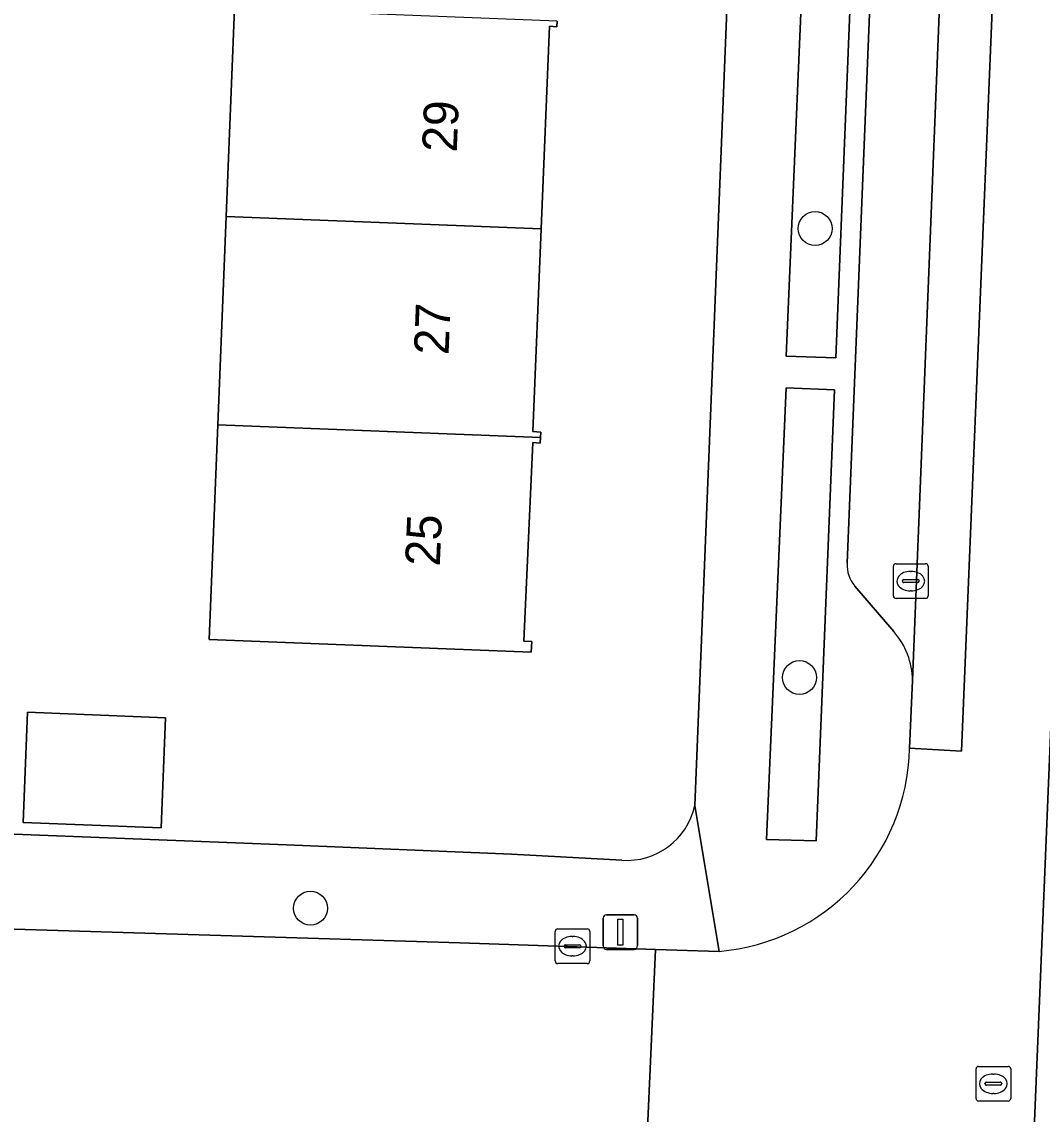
# Model space of a CAD drawing. Extents: x 160732 to 162107, y 387428 to 388479.
# Drawn here: x 161746.7 to 161776.11, y 387808.18 to 387839.66 of the extents above; entities that cross this region are included whole.
import ezdxf

# ---------------------------------------------------------------- set-up
doc = ezdxf.new("R2010")
doc.units = 0
for name, color, linetype in [('IMGEO_Boom', 7, 'Continuous'), ('IMGEO_Erf', 7, 'Continuous'), ('IMGEO_Groenvoorziening', 7, 'Continuous'), ('IMGEO_Kolk', 7, 'Continuous'), ('IMGEO_Lichtmast', 7, 'Continuous'), ('IMGEO_Muur', 7, 'Continuous'), ('IMGEO_Pand', 7, 'Continuous'), ('IMGEO_Pand_nummerreeks', 7, 'Continuous'), ('IMGEO_Parkeervlak_open', 7, 'Continuous'), ('IMGEO_Rijbaan_lokaal_gesloten', 7, 'Continuous'), ('IMGEO_Rijbaan_lokaal_open', 7, 'Continuous'), ('IMGEO_Rioolput', 7, 'Continuous'), ('IMGEO_Voetpad_open', 7, 'Continuous')]:
    doc.layers.add(name, color=color, linetype=linetype)

msp = doc.modelspace()

# ---------------------------------------------------------------- linework, layer by layer
at = {"layer": 'IMGEO_Boom'}
for centre in [(161769.568, 387833.701), (161769.117, 387820.759), (161755.019, 387814.11)]:
    msp.add_circle(centre, 0.489, dxfattribs=at)
at = {"layer": 'IMGEO_Erf'}
for points in [[(161766.097, 387817.071), (161768.058, 387865.811)], [(161762.129, 387839.677), (161762.122, 387839.518), (161761.905, 387839.532), (161761.669, 387833.69), (161761.433, 387827.848), (161761.656, 387827.834), (161761.649, 387827.675), (161761.643, 387827.516), (161761.426, 387827.53), (161761.173, 387821.811), (161761.396, 387821.797), (161761.385, 387821.493), (161752.101, 387821.859), (161752.35, 387828.043), (161752.591, 387834.048), (161752.832, 387840.043)], [(161742.047, 387816.423), (161754.326, 387815.934), (161760.81, 387815.667), (161763.994, 387815.494)]]:
    msp.add_lwpolyline(points, dxfattribs=at)
msp.add_lwpolyline([(161750.837, 387819.601), (161750.711, 387816.425), (161746.739, 387816.582), (161746.865, 387819.758)], close=True, dxfattribs=at)
msp.add_arc((161764.14, 387817.49), 2.001, 265.8117, 347.9193, dxfattribs=at)
at = {"layer": 'IMGEO_Groenvoorziening'}
for points in [[(161768.735, 387830.019), (161770.161, 387829.973), (161770.634, 387841.641), (161769.231, 387841.715)], [(161769.601, 387816.052), (161770.122, 387829.053), (161768.73, 387829.112), (161768.164, 387816.091)]]:
    msp.add_lwpolyline(points, close=True, dxfattribs=at)
at = {"layer": 'IMGEO_Kolk'}
for p, q in [((161771.825, 387823.114), (161771.825, 387823.966)), ((161771.9, 387824.04), (161772.752, 387824.04)), ((161772.826, 387823.966), (161772.826, 387823.114)), ((161772.127, 387823.583), (161772.525, 387823.583)), ((161772.313, 387823.82), (161772.338, 387823.82)), ((161772.084, 387823.534), (161772.084, 387823.546)), ((161772.522, 387823.497), (161772.124, 387823.497)), ((161772.336, 387823.26), (161772.311, 387823.26)), ((161772.568, 387823.546), (161772.568, 387823.534)), ((161772.752, 387823.04), (161771.9, 387823.04)), ((161762.147, 387813.516), (161762.999, 387813.516)), ((161762.072, 387812.59), (161762.072, 387813.442)), ((161762.56, 387813.296), (161762.585, 387813.296)), ((161763.073, 387813.442), (161763.073, 387812.59)), ((161762.331, 387813.01), (161762.331, 387813.022)), ((161762.769, 387812.973), (161762.371, 387812.973)), ((161762.374, 387813.059), (161762.772, 387813.059)), ((161762.815, 387813.022), (161762.815, 387813.01)), ((161762.583, 387812.736), (161762.558, 387812.736)), ((161762.999, 387812.516), (161762.147, 387812.516))]:
    msp.add_line(p, q, dxfattribs=at)
for points in [[(161771.825, 387823.114), (161771.825, 387823.966)], [(161771.9, 387824.04), (161772.752, 387824.04)], [(161772.826, 387823.966), (161772.826, 387823.114)], [(161772.752, 387823.04), (161771.9, 387823.04)], [(161762.147, 387813.516), (161762.999, 387813.516)], [(161762.072, 387812.59), (161762.072, 387813.442)], [(161763.073, 387813.442), (161763.073, 387812.59)], [(161762.999, 387812.516), (161762.147, 387812.516)]]:
    msp.add_lwpolyline(points, dxfattribs=at)
for centre, radius, start, end in [((161771.902, 387823.964), 0.0765, 91.552, 178.448), ((161771.902, 387823.964), 0.0765, 91.552, 178.448), ((161772.75, 387823.964), 0.0765, 1.552, 88.448), ((161772.75, 387823.964), 0.0765, 1.552, 88.448), ((161772.124, 387823.543), 0.0403, 85.8775, 175.7526), ((161772.529, 387823.545), 0.0386, 1.7309, 96.639), ((161772.121, 387823.533), 0.0366, 178.938, 274.7102), ((161772.525, 387823.54), 0.043, 264.8664, 352.4533), ((161771.902, 387823.116), 0.0765, 181.552, 268.448), ((161771.902, 387823.116), 0.0765, 181.552, 268.448), ((161772.75, 387823.116), 0.0765, 271.552, 358.448), ((161772.75, 387823.116), 0.0765, 271.552, 358.448), ((161762.149, 387813.44), 0.0765, 91.552, 178.448), ((161762.149, 387813.44), 0.0765, 91.552, 178.448), ((161762.997, 387813.44), 0.0765, 1.552, 88.448), ((161762.997, 387813.44), 0.0765, 1.552, 88.448), ((161762.371, 387813.019), 0.0403, 85.8775, 175.7526), ((161762.368, 387813.009), 0.0366, 178.938, 274.7102), ((161762.772, 387813.016), 0.043, 264.8664, 352.4533), ((161762.776, 387813.021), 0.0386, 1.7309, 96.639), ((161762.149, 387812.592), 0.0765, 181.552, 268.448), ((161762.149, 387812.592), 0.0765, 181.552, 268.448), ((161762.997, 387812.592), 0.0765, 271.552, 358.448), ((161762.997, 387812.592), 0.0765, 271.552, 358.448)]:
    msp.add_arc(centre, radius, start, end, dxfattribs=at)
for centre, major_axis, ratio, start_param, end_param in [((161772.312, 387823.54), (-0.387, 0.002), 0.722429, 4.712389, 7.853982), ((161772.337, 387823.54), (-0.39, 0.002), 0.717154, 1.570796, 4.712389), ((161762.559, 387813.016), (-0.387, 0.002), 0.722429, 4.712389, 7.853982), ((161762.584, 387813.016), (-0.39, 0.002), 0.717154, 1.570796, 4.712389)]:
    msp.add_ellipse(centre, major_axis=major_axis, ratio=ratio, start_param=start_param, end_param=end_param, dxfattribs=at)
at = {"layer": 'IMGEO_Lichtmast'}
for p, q in [((161763.457, 387813.023), (161763.457, 387813.823)), ((161763.457, 387813.823), (161763.457, 387813.023)), ((161763.557, 387813.923), (161764.347, 387813.923)), ((161764.347, 387813.923), (161763.557, 387813.923)), ((161764.447, 387813.823), (161764.447, 387813.023)), ((161764.447, 387813.023), (161764.447, 387813.823)), ((161764.347, 387812.923), (161763.557, 387812.923)), ((161763.557, 387812.923), (161764.347, 387812.923))]:
    msp.add_line(p, q, dxfattribs=at)
msp.add_lwpolyline([(161763.877, 387813.798), (161764.027, 387813.798), (161764.027, 387813.048), (161763.877, 387813.048), (161763.877, 387813.798)], dxfattribs=at)
for centre, start, end in [((161763.557, 387813.823), 90, 180), ((161763.557, 387813.823), 90, 180), ((161764.347, 387813.823), 0, 90), ((161764.347, 387813.823), 360, 90), ((161763.557, 387813.023), 180, 270), ((161763.557, 387813.023), 180, 270), ((161764.347, 387813.023), 270, 0), ((161764.347, 387813.023), 270, 0)]:
    msp.add_arc(centre, 0.1, start, end, dxfattribs=at)
at = {"layer": 'IMGEO_Muur'}
msp.add_lwpolyline([(161745.313, 387816.293), (161754.326, 387815.934)], dxfattribs=at)
at = {"layer": 'IMGEO_Pand'}
for points in [[(161761.669, 387833.69), (161761.905, 387839.532), (161762.122, 387839.518), (161762.129, 387839.677), (161752.832, 387840.043), (161752.591, 387834.048)], [(161752.591, 387834.048), (161752.35, 387828.043), (161761.649, 387827.675), (161761.656, 387827.834), (161761.433, 387827.848), (161761.669, 387833.69)], [(161752.35, 387828.043), (161752.101, 387821.859), (161761.385, 387821.493), (161761.396, 387821.797), (161761.173, 387821.811), (161761.426, 387827.53), (161761.643, 387827.516), (161761.649, 387827.675)], [(161750.711, 387816.425), (161750.837, 387819.601), (161746.865, 387819.758), (161746.739, 387816.582)]]:
    msp.add_lwpolyline(points, close=True, dxfattribs=at)
at = {"layer": 'IMGEO_Parkeervlak_open'}
for points in [[(161772.376, 387820.678), (161773.996, 387861.271)], [(161771.883, 387858.326), (161770.489, 387824.053)], [(161770.714, 387823.398), (161771.833, 387822.085)]]:
    msp.add_lwpolyline(points, dxfattribs=at)
for centre, radius, start, end in [((161771.416, 387824.005), 0.928, 177.0444, 220.872), ((161770.229, 387820.658), 2.147, 0.5422, 41.6637)]:
    msp.add_arc(centre, radius, start, end, dxfattribs=at)
at = {"layer": 'IMGEO_Rijbaan_lokaal_gesloten'}
for points in [[(161773.996, 387861.271), (161772.376, 387820.678), (161772.293, 387818.723), (161773.79, 387818.64), (161775.679, 387864.4), (161774.131, 387864.459)], [(161776.053, 387776.176), (161776.552, 387788.355), (161776.547, 387788.464), (161778.341, 387831.555), (161776.874, 387831.627), (161774.211, 387767.371), (161775.69, 387767.334)]]:
    msp.add_lwpolyline(points, close=True, dxfattribs=at)
at = {"layer": 'IMGEO_Rijbaan_lokaal_open'}
for points in [[(161774.131, 387864.459), (161775.679, 387864.4), (161773.79, 387818.64), (161772.293, 387818.723)], [(161775.527, 387763.279), (161775.69, 387767.334), (161774.211, 387767.371), (161776.874, 387831.627), (161778.341, 387831.555)], [(161636.304, 387811.344), (161640.411, 387811.175), (161656.698, 387810.505), (161742.061, 387806.898), (161746.058, 387806.738), (161757.711, 387806.339), (161764.654, 387806.046), (161764.962, 387812.924), (161759.329, 387813.11), (161745.532, 387813.54), (161741.724, 387813.702), (161701.753, 387815.402)], [(161766.798, 387812.868), (161764.962, 387812.924), (161764.654, 387806.046), (161766.459, 387805.946)]]:
    msp.add_lwpolyline(points, dxfattribs=at)
msp.add_arc((161766.289, 387818.851), 6.005, 274.8595, 358.7739, dxfattribs=at)
at = {"layer": 'IMGEO_Rioolput'}
for p, q in [((161774.206, 387808.626), (161774.206, 387809.478)), ((161774.281, 387809.552), (161775.133, 387809.552)), ((161775.207, 387809.478), (161775.207, 387808.626)), ((161774.508, 387809.095), (161774.906, 387809.095)), ((161774.694, 387809.332), (161774.719, 387809.332)), ((161774.465, 387809.046), (161774.465, 387809.058)), ((161774.903, 387809.009), (161774.505, 387809.009)), ((161774.717, 387808.772), (161774.692, 387808.772)), ((161774.949, 387809.058), (161774.949, 387809.046)), ((161775.133, 387808.552), (161774.281, 387808.552))]:
    msp.add_line(p, q, dxfattribs=at)
for points in [[(161774.206, 387808.626), (161774.206, 387809.478)], [(161774.281, 387809.552), (161775.133, 387809.552)], [(161775.207, 387809.478), (161775.207, 387808.626)], [(161775.133, 387808.552), (161774.281, 387808.552)]]:
    msp.add_lwpolyline(points, dxfattribs=at)
for centre, radius, start, end in [((161774.283, 387809.476), 0.0765, 91.552, 178.448), ((161774.283, 387809.476), 0.0765, 91.552, 178.448), ((161775.131, 387809.476), 0.0765, 1.552, 88.448), ((161775.131, 387809.476), 0.0765, 1.552, 88.448), ((161774.505, 387809.055), 0.0403, 85.8775, 175.7526), ((161774.91, 387809.057), 0.0386, 1.7309, 96.639), ((161774.502, 387809.045), 0.0366, 178.938, 274.7102), ((161774.906, 387809.052), 0.043, 264.8664, 352.4533), ((161774.283, 387808.628), 0.0765, 181.552, 268.448), ((161774.283, 387808.628), 0.0765, 181.552, 268.448), ((161775.131, 387808.628), 0.0765, 271.552, 358.448), ((161775.131, 387808.628), 0.0765, 271.552, 358.448)]:
    msp.add_arc(centre, radius, start, end, dxfattribs=at)
for centre, major_axis, ratio, start_param, end_param in [((161774.693, 387809.052), (-0.387, 0.002), 0.722429, 4.712389, 7.853982), ((161774.718, 387809.052), (-0.39, 0.002), 0.717154, 1.570796, 4.712389)]:
    msp.add_ellipse(centre, major_axis=major_axis, ratio=ratio, start_param=start_param, end_param=end_param, dxfattribs=at)
at = {"layer": 'IMGEO_Voetpad_open'}
for points in [[(161768.936, 387870.157), (161768.058, 387865.811), (161766.097, 387817.071), (161766.798, 387812.868)], [(161770.489, 387824.053), (161771.883, 387858.326)], [(161771.833, 387822.085), (161770.714, 387823.398)], [(161772.293, 387818.723), (161772.376, 387820.678)], [(161680.159, 387816.321), (161698.082, 387815.559), (161701.753, 387815.402), (161741.724, 387813.702), (161745.532, 387813.54), (161759.329, 387813.11), (161764.962, 387812.924), (161766.798, 387812.868), (161766.097, 387817.071)], [(161763.994, 387815.494), (161760.81, 387815.667), (161754.326, 387815.934), (161742.047, 387816.423)]]:
    msp.add_lwpolyline(points, dxfattribs=at)
for points in [[(161769.231, 387841.715), (161770.634, 387841.641), (161770.161, 387829.973), (161768.735, 387830.019)], [(161770.122, 387829.053), (161769.601, 387816.052), (161768.164, 387816.091), (161768.73, 387829.112)]]:
    msp.add_lwpolyline(points, close=True, dxfattribs=at)
for centre, radius, start, end in [((161771.416, 387824.005), 0.928, 177.0444, 220.872), ((161770.229, 387820.658), 2.147, 0.5422, 41.6637), ((161766.289, 387818.851), 6.005, 274.8595, 358.7739), ((161764.14, 387817.49), 2.001, 265.8117, 347.9193)]:
    msp.add_arc(centre, radius, start, end, dxfattribs=at)

# ---------------------------------------------------------------- texts
at = {"layer": 'IMGEO_Pand_nummerreeks'}
for s, rotation, p in [('29', 87.6862, (161759.235, 387835.887)), ('27', 87.6862, (161758.999, 387830.045)), ('25', 87.476, (161758.745, 387823.956))]:
    msp.add_text(s, height=1, rotation=rotation, dxfattribs=at).set_placement(p)

doc.saveas('drawing.dxf')
